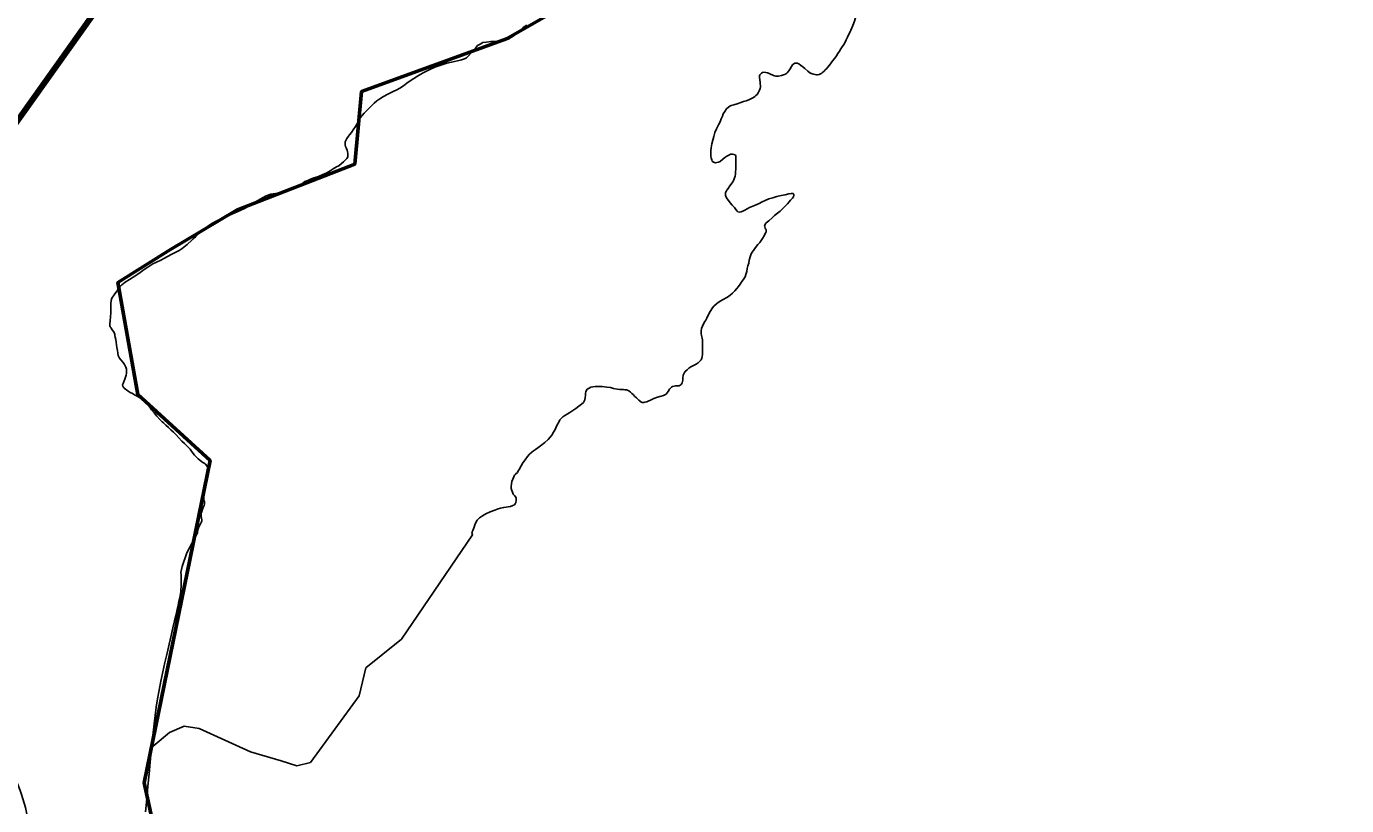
# Model space of a CAD drawing. Extents: x -1643653 to 4543381, y 1624270 to 13878484.
# Drawn here: x 709660 to 714916, y 8962026 to 8965129 of the extents above; entities that cross this region are included whole.
import ezdxf

# ---------------------------------------------------------------- set-up
doc = ezdxf.new("R2010")
doc.units = 0
doc.header["$LTSCALE"] = 200
for name, color, linetype, lineweight in [('24', 7, 'Continuous', 25), ('59', 7, 'Continuous', 53), ('60', 7, 'Continuous', 13), ('9', 7, 'Continuous', 90)]:
    doc.layers.add(name, color=color, linetype=linetype, lineweight=lineweight)

msp = doc.modelspace()

# ---------------------------------------------------------------- linework, layer by layer
at = {"layer": '24'}
for points in [[(711099.7, 8964859.2), (711120.7, 8964869.8), (711134.7, 8964876.2), (711147.4, 8964883.5), (711161, 8964892.7), (711174.5, 8964903), (711187.8, 8964912.1), (711202.9, 8964922.2), (711217, 8964931.3), (711230.3, 8964939.3), (711239.5, 8964943.7), (711247.4, 8964948.7), (711265.6, 8964957.7), (711286, 8964966.3), (711305.5, 8964973.4), (711334.1, 8964982.8), (711358.9, 8964988.4), (711381.9, 8964993.7), (711392.8, 8964996.2), (711403.7, 8965000), (711411.9, 8965003.8), (711419, 8965010.9), (711432, 8965024.8), (711439.7, 8965034.5), (711450.9, 8965046), (711456.2, 8965052.5), (711466, 8965058.7), (711477.8, 8965064.3), (711491.9, 8965066.9), (711508.5, 8965068.4), (711519.7, 8965068.4), (711532, 8965068.8), (711539, 8965068.8), (711545.8, 8965068.8), (711552.3, 8965069.7), (711564.4, 8965073), (711580.7, 8965080), (711598.1, 8965090.7), (711608.4, 8965097.7), (711619.6, 8965107.5), (711630.5, 8965116.6), (711636.6, 8965123.5), (711642.2, 8965128), (711652.5, 8965134.4)], [(712421.5, 8964748.8), (712426.5, 8964761.1), (712431.3, 8964771.9), (712434.6, 8964780.6), (712440.2, 8964790.3), (712447.7, 8964800.3), (712455, 8964807.6), (712460, 8964811.5), (712466.4, 8964814.6), (712475.8, 8964817), (712489.2, 8964821.2), (712503.7, 8964825.6), (712514.6, 8964829.5), (712524.9, 8964832.9), (712536.6, 8964836.8), (712547.2, 8964841.8), (712554.2, 8964846), (712560.1, 8964850.4), (712564, 8964853.5), (712568.7, 8964858.5), (712572.9, 8964864.1), (712575.7, 8964869.4), (712578.2, 8964875.8), (712581, 8964882.2), (712582.1, 8964887.8), (712582.1, 8964894.2), (712581.8, 8964899.4), (712580.7, 8964907.5), (712579.6, 8964916.1), (712579, 8964925.6), (712579, 8964931.7), (712580.2, 8964935.9), (712583.5, 8964940.6), (712587.1, 8964943.4), (712590.5, 8964945.7), (712596.1, 8964946.2), (712603.6, 8964945.7), (712610, 8964944.3), (712614.8, 8964942.3), (712619.8, 8964939.8), (712624.8, 8964937.3), (712628.9, 8964935.6), (712634.8, 8964933.4), (712643.5, 8964931.5), (712654.6, 8964931.5), (712665.8, 8964933.1), (712678, 8964937), (712685.3, 8964940.7), (712689.2, 8964944.3), (712694.8, 8964952.1), (712700.1, 8964960.4), (712705.4, 8964969.6), (712709.6, 8964975.5), (712715.7, 8964980), (712719, 8964982.2), (712724.1, 8964983), (712728.5, 8964983), (712732.4, 8964981.6), (712735.5, 8964979.4), (712742.2, 8964975.2), (712751.4, 8964968.5), (712759.2, 8964961.6), (712771.2, 8964950.7), (712778.7, 8964943.7), (712788.8, 8964939.7)], [(710000.6, 8963922), (709997.1, 8963929.1), (709994.4, 8963933.2), (709992.9, 8963937.1), (709992.3, 8963944.1), (709993.5, 8963956.8), (709995.3, 8963972.7), (709995.9, 8963988.3), (709997, 8964009.5), (709997, 8964025.7), (709997.6, 8964037.2), (710000.6, 8964046.7), (710009.7, 8964060.8), (710023.7, 8964079.6), (710032.8, 8964091.9), (710040.8, 8964100.5), (710053.5, 8964110.8), (710070.6, 8964121.1), (710085.3, 8964130), (710108.5, 8964144.7), (710128.6, 8964161.2), (710143.6, 8964170.3), (710163.7, 8964183.3), (710175.5, 8964189.5), (710198.5, 8964199.8), (710207.1, 8964204.8), (710239.1, 8964222.6), (710269, 8964236.8), (710280.8, 8964244.5), (710300.8, 8964260.7), (710318.8, 8964277.8), (710324.1, 8964282.8), (710334.9, 8964292.4), (710352.3, 8964308), (710365.6, 8964319.5), (710381.8, 8964332.8), (710398.6, 8964344), (710415.8, 8964353.7), (710432, 8964361.1), (710465.5, 8964376), (710498.9, 8964391), (710528.1, 8964404.3), (710549.6, 8964416.4), (710567.2, 8964426.9), (710581.1, 8964436), (710600.6, 8964447), (710615.1, 8964454.3), (710633.7, 8964461.1), (710652, 8964463.5), (710671.7, 8964467.6), (710688.3, 8964470.8), (710699.5, 8964474.7), (710713.8, 8964479.8), (710728.9, 8964486.9), (710742.8, 8964493.1), (710755.2, 8964500.7), (710762.2, 8964506.3), (710768.7, 8964511), (710780, 8964516), (710789.1, 8964519.9), (710804.5, 8964525.5), (710822.7, 8964530.8), (710837.2, 8964537.9), (710856, 8964546), (710870.1, 8964554), (710881.6, 8964561.9), (710894.9, 8964569.9), (710903.8, 8964573.7), (710914.7, 8964583.2), (710923, 8964589.9), (710931.2, 8964597.6), (710935.3, 8964602.9), (710939.2, 8964609.1), (710940.1, 8964615.3), (710940.2, 8964623.8), (710938.7, 8964629.9), (710936.9, 8964636.7), (710933.1, 8964645), (710930.7, 8964651.2), (710929.2, 8964656.8), (710928.9, 8964662.4), (710929.8, 8964669.2), (710931.9, 8964675.1), (710935.4, 8964682.7), (710941.9, 8964691.8), (710946.3, 8964697.5), (710953.8, 8964707.1), (710960.9, 8964717.7), (710970, 8964730.7), (710977.7, 8964744), (710983.9, 8964754.9), (710990.4, 8964766.4), (710997.2, 8964774.6), (711004.6, 8964783.2), (711020.6, 8964799.3), (711033.6, 8964812.3), (711045.1, 8964823.8), (711055.7, 8964832.3), (711067.5, 8964840.6), (711082.3, 8964849.4), (711099.7, 8964859.2)], [(712479.6, 8964525.8), (712481.6, 8964533.3), (712482.7, 8964541.1), (712483.2, 8964550.3), (712483.8, 8964560.5), (712484.4, 8964573.6), (712485, 8964582.2), (712485, 8964591.4), (712483.8, 8964606.2), (712483.8, 8964613.4), (712481.3, 8964617.1), (712476.6, 8964619.3), (712470.7, 8964620.7), (712463.8, 8964620.1), (712458.8, 8964618.2), (712448.8, 8964612.1), (712441, 8964607), (712432.3, 8964600.3), (712421.7, 8964591.7), (712415, 8964587.8), (712409.2, 8964587.2), (712402.8, 8964586.4), (712395.8, 8964588.6), (712390.5, 8964592.3), (712388.2, 8964598.1), (712386, 8964605.4), (712385.2, 8964611.2), (712385.5, 8964621.5), (712384.9, 8964634), (712386.1, 8964646), (712388.3, 8964661.9), (712392.7, 8964675.6), (712396.7, 8964690.6), (712401.4, 8964706.8), (712407.8, 8964721.5), (712415.9, 8964737.1), (712421.5, 8964748.8)], [(712600.3, 8964302.1), (712603.4, 8964308), (712604.8, 8964311.1), (712605.3, 8964314.4), (712604.8, 8964319.7), (712603.1, 8964323), (712600.9, 8964325.8), (712599.2, 8964330.3), (712598.7, 8964334.2), (712599.8, 8964337.5), (712601.4, 8964341.7), (712604.8, 8964346.2), (712609.8, 8964350.6), (712615.1, 8964355.3), (712628.8, 8964366.5), (712638.3, 8964375.4), (712650.5, 8964385.2), (712660.2, 8964393.8), (712668.8, 8964401), (712677.8, 8964410), (712689.8, 8964422.2), (712696.5, 8964430.3), (712701.5, 8964436.7), (712709.8, 8964445.6), (712713.5, 8964450.3), (712715.4, 8964457), (712715.4, 8964460.9), (712711.8, 8964463.2), (712705.1, 8964464), (712695.6, 8964462.3), (712680.3, 8964458.4), (712665.5, 8964456.2), (712648, 8964452.2), (712631.8, 8964446.9), (712615.9, 8964442.5), (712600.6, 8964435.8), (712589.1, 8964429.9), (712577.4, 8964424.3), (712558.7, 8964416), (712538.9, 8964407.9), (712520.6, 8964397.3), (712515, 8964394), (712505.5, 8964390.7), (712498, 8964389.8), (712492.4, 8964391.2), (712489.6, 8964393.4), (712484, 8964400.1), (712478.7, 8964408.2), (712470.1, 8964417.7), (712462, 8964426), (712455.8, 8964435.5), (712450.5, 8964442.2), (712446.1, 8964449.4), (712443.3, 8964455.6), (712443.3, 8964460.6), (712443.3, 8964465.3), (712443.9, 8964467.8), (712445.3, 8964471.7), (712448.9, 8964477), (712453.4, 8964484), (712460.3, 8964494.3), (712466.2, 8964501), (712472.6, 8964510.7), (712476.2, 8964517.7), (712479.6, 8964525.8)], [(712364.7, 8963959.7), (712369, 8963967.4), (712374, 8963979.4), (712382.1, 8963994.2), (712391.6, 8964008.1), (712397.2, 8964015.1), (712407.2, 8964023.7), (712414.7, 8964029.3), (712425.1, 8964036.3), (712431.6, 8964040.4), (712451.1, 8964051.2), (712462, 8964058.8), (712470.7, 8964066.8), (712480.2, 8964076.6), (712488.5, 8964085), (712495.5, 8964093.9), (712501.6, 8964102.5), (712505.9, 8964108.6), (712510.1, 8964115), (712516.8, 8964123.3), (712521.6, 8964132.2), (712524.6, 8964141.4), (712527.7, 8964153.4), (712529.9, 8964164.8), (712532.7, 8964175.4), (712535.5, 8964185.8), (712537.5, 8964198.3), (712541.4, 8964211.4), (712543.9, 8964218.9), (712548.1, 8964228.1), (712554.2, 8964237), (712562.9, 8964248.1), (712571.5, 8964260.7), (712579.4, 8964269), (712590, 8964284.1), (712596.7, 8964295.4), (712600.3, 8964302.1)], [(712058, 8963677.9), (712064.5, 8963673.2), (712070.9, 8963667.3), (712075.7, 8963662.8), (712082.7, 8963655.8), (712088.8, 8963649.4), (712097.8, 8963640.5), (712105.9, 8963634.6), (712111.7, 8963631.8), (712117.6, 8963631.5), (712122.6, 8963632.4), (712129.6, 8963634.1), (712136, 8963636.8), (712144.1, 8963640.2), (712158.2, 8963646.8), (712172.7, 8963652.3), (712186.9, 8963656.2), (712195.8, 8963659.8), (712206.7, 8963664.9), (712211.5, 8963669.6), (712214.5, 8963674.6), (712220.7, 8963684.6), (712224.3, 8963689.1), (712227.7, 8963692.2), (712232.4, 8963695.2), (712239.1, 8963696.6), (712244.4, 8963697.5), (712251.4, 8963697.7), (712258.6, 8963698.3), (712263.1, 8963700), (712266.7, 8963703.3), (712269.8, 8963706.4), (712271.2, 8963710.3), (712272, 8963714.7), (712272.9, 8963720.2), (712273.7, 8963729.4), (712275.1, 8963740.3), (712277.1, 8963746.2), (712279.9, 8963750.6), (712282.9, 8963754.2), (712290.2, 8963761.2), (712297.4, 8963767.6), (712305.2, 8963772.9), (712316.1, 8963778.5), (712326.2, 8963784.3), (712333.8, 8963789.8), (712340.5, 8963795.4), (712346.3, 8963800.7), (712349.4, 8963807.4), (712350.5, 8963814.6), (712351.3, 8963823), (712351.6, 8963830.8), (712351.9, 8963841.9), (712351.9, 8963855.3), (712351.9, 8963871.4), (712352.2, 8963880.8), (712350.5, 8963887.5), (712348, 8963898.4), (712346.6, 8963905.9), (712346.6, 8963916), (712348, 8963926.3), (712351.1, 8963935.2), (712355.8, 8963944.4), (712360.8, 8963953.3), (712364.7, 8963959.7)], [(710341.7, 8963112), (710341.4, 8963118.8), (710343.5, 8963128.8), (710347.6, 8963139.4), (710354.1, 8963151.2), (710357.1, 8963156.2), (710358.5, 8963160.6), (710358.8, 8963163.6), (710357.9, 8963170.6), (710356.5, 8963178), (710355.6, 8963184.5), (710356.2, 8963190.1), (710358, 8963196.8), (710361.5, 8963206.8), (710364.5, 8963213.6), (710368.3, 8963221.3), (710369.5, 8963228.1), (710368.6, 8963236.9), (710367.1, 8963241.9), (710366.8, 8963249.6), (710365.6, 8963268.8), (710365.6, 8963287.6), (710367.7, 8963303.5), (710370.7, 8963313.2), (710376.6, 8963324.4), (710380.1, 8963334.5), (710382.8, 8963345.1), (710383.7, 8963357.7), (710383.1, 8963367.8), (710381.6, 8963373.7), (710378.1, 8963379.6), (710373, 8963385.8), (710370.3, 8963388.6), (710365.3, 8963391.5), (710358.8, 8963395.4), (710350.6, 8963401.6), (710343.8, 8963407.5), (710335.8, 8963415.4), (710329.3, 8963421.3), (710320.2, 8963434), (710312.5, 8963445.2), (710306.3, 8963450.8), (710298, 8963459.9), (710289.9, 8963467.5), (710278.4, 8963477.9), (710266.9, 8963490.5), (710256.9, 8963502.3), (710245.7, 8963513.2), (710235.6, 8963523), (710225.9, 8963531.8), (710215.8, 8963541), (710206.1, 8963550.1), (710201.1, 8963553.9), (710191.5, 8963563.6), (710180, 8963576.6), (710168.8, 8963590.4), (710158.4, 8963602.8), (710151.4, 8963613.1), (710145.5, 8963621.1), (710133.7, 8963633.2), (710125.7, 8963640.2), (710118, 8963645.8), (710112, 8963649.9), (710101.7, 8963656.4), (710090.1, 8963662.2), (710082.8, 8963666.7), (710073.6, 8963671.1), (710065.1, 8963676.4), (710058.6, 8963681.4), (710055, 8963685), (710050, 8963688.5), (710045.3, 8963693.2), (710043.8, 8963697), (710043.2, 8963702.1), (710045, 8963707.7), (710049.1, 8963718), (710052.1, 8963724.8), (710054.4, 8963732.6), (710057.4, 8963740.3), (710059.2, 8963748), (710059.2, 8963757.1), (710058.6, 8963764.2), (710056.2, 8963771.8), (710050.3, 8963783.3), (710045, 8963790.7), (710036.4, 8963801.9), (710030.5, 8963808.3), (710027.8, 8963813.7), (710025.7, 8963818.7), (710024.6, 8963828.1), (710023.1, 8963838.4), (710020.4, 8963850.5), (710018.7, 8963860.5), (710017.8, 8963872.3), (710015.7, 8963882.9), (710013.9, 8963891.5), (710012.2, 8963898), (710012.1, 8963902.3), (710011.2, 8963906.7), (710007.7, 8963913.2), (710000.6, 8963922)], [(711773.5, 8963542.3), (711780.2, 8963553.4), (711784.1, 8963562.6), (711789.9, 8963568.8), (711796.1, 8963573.8), (711804.2, 8963579.6), (711812.8, 8963585.5), (711824, 8963592.2), (711835.1, 8963599.4), (711846.8, 8963608.1), (711858.8, 8963616.4), (711869.4, 8963624.5), (711877.5, 8963631.7), (711880.7, 8963636.7), (711883.2, 8963642.3), (711884.6, 8963651.2), (711885.4, 8963658.7), (711885.7, 8963667.4), (711887.9, 8963675.7), (711892.9, 8963684.1), (711900.2, 8963688.6), (711906.6, 8963692.2), (711915.5, 8963694.4), (711925, 8963695), (711931.7, 8963695.2), (711952.6, 8963694.9), (711970.4, 8963693), (711985.2, 8963690.5), (711997.8, 8963687.1), (712012, 8963684.9), (712022.3, 8963683.2), (712027.3, 8963683), (712036.8, 8963682.7), (712042.7, 8963682.1), (712049.4, 8963682.1), (712053.3, 8963681), (712058, 8963677.9)], [(711435.9, 8963104.2), (711433.8, 8963114), (711437.7, 8963122.1), (711442.2, 8963135.5), (711445.2, 8963144.7), (711449.4, 8963153.9), (711455, 8963162.8), (711463.9, 8963172), (711476.2, 8963180.1), (711489.3, 8963188.1), (711506.3, 8963195.7), (711525, 8963202.6), (711538.8, 8963207.9), (711547.8, 8963210.4), (711560.6, 8963213.7), (711586.8, 8963217.9), (711596.9, 8963220.7), (711603, 8963224.1), (711606.4, 8963228.5), (711608.3, 8963233.8), (711609.7, 8963240.8), (711610.3, 8963246.9), (711609.4, 8963251.6), (711606.9, 8963256.4), (711602.7, 8963261.7), (711598.6, 8963267), (711595.8, 8963273.7), (711592.7, 8963281.1), (711590.5, 8963288.3), (711589.9, 8963297.2), (711591.3, 8963307), (711593, 8963316.8), (711596.3, 8963326.2), (711600.5, 8963335.1), (711603.6, 8963342.4), (711607.8, 8963346.6), (711614.7, 8963353.3), (711618.1, 8963358.8), (711622, 8963364.9), (711630.1, 8963379.4), (711637.1, 8963391.1), (711645.7, 8963403.6), (711654.7, 8963415.9), (711663, 8963425.6), (711671.7, 8963433.4), (711679.2, 8963439.3), (711687.3, 8963444.9), (711695.8, 8963451.5), (711707, 8963459.3), (711723.4, 8963472.1), (711737.1, 8963483.5), (711745.2, 8963492.7), (711751.9, 8963501.6), (711758.6, 8963513.6), (711763.3, 8963521.1), (711768.1, 8963530.1), (711773.5, 8963542.3)], [(710164.8, 8962317.2), (710168.7, 8962351.7), (710172.8, 8962385.1), (710177.5, 8962418), (710182.7, 8962451.3), (710188.8, 8962485.8), (710195.8, 8962521.8), (710203.5, 8962558.9), (710211.7, 8962596.3), (710220, 8962633.4), (710228.3, 8962669.3), (710236.4, 8962703.3), (710243.8, 8962734.7), (710250.5, 8962762.6), (710256.1, 8962786.7), (710260.8, 8962807), (710264.6, 8962824.2), (710267.7, 8962838.7), (710270.1, 8962851), (710271.9, 8962861.6), (710273.3, 8962870.9), (710274.4, 8962879.4), (710275.3, 8962887.5), (710275.9, 8962895.5), (710276.3, 8962903.4), (710276.6, 8962911.3), (710276.6, 8962919.3), (710276.5, 8962927.5), (710276.2, 8962936), (710275.8, 8962945), (710275.2, 8962954.4), (710280.1, 8962978.4), (710299.5, 8963033.2), (710341.7, 8963112)], [(710674.9, 8962204.1), (710737.2, 8962184.8), (710790.9, 8962198.1), (710985, 8962463.8), (711011.2, 8962574.6), (711153.5, 8962689.4), (711435.9, 8963104.2)], [(710164.4, 8962263.4), (710229.5, 8962317.3), (710287.9, 8962342), (710347.9, 8962333.1)], [(710347.9, 8962333.1), (710553, 8962240.9), (710674.9, 8962204.1)], [(710135, 8962001.2), (710139.5, 8962052.7), (710144.1, 8962103.7), (710148.7, 8962152.9), (710153.1, 8962199.2), (710157.2, 8962241.7), (710161, 8962280.7), (710164.8, 8962317.2)]]:
    msp.add_lwpolyline(points, dxfattribs=at)
for points in [[(712788.8, 8964939.7), (712810, 8964936.4), (712849.2, 8964965.8), (712942.3, 8965114.4), (712988, 8965263.1), (713022.3, 8965413.3), (713069.7, 8965512.9), (713157.9, 8965633.8), (713246.1, 8965715.4), (713280.3, 8965792.2), (713237.9, 8965855.9), (713229.7, 8965902.9), (713239.5, 8965932.3), (713254.2, 8965947.1), (713278.7, 8965940.5), (713308.1, 8965930.7), (713347.3, 8965937.3), (713384.8, 8965963.4), (713415.9, 8965999.3), (713425.7, 8966043.5), (713442, 8966081), (713468.1, 8966087.6), (713484.5, 8966095.8), (713482.8, 8966135), (713497.5, 8966192.2), (713549.8, 8966334.3), (713585.7, 8966420.9), (713746.6, 8966711.8), (713820.1, 8966850.6), (713901.8, 8966907.8), (713934.4, 8966981.3), (713967.1, 8967103.9), (714024.2, 8967177.4)], [(710131.8, 8961656.3), (710038.2, 8961644.6), (709952.5, 8961734.3), (709819.9, 8961831.8), (709687.4, 8961917.5), (709656.2, 8962018.9), (709609.4, 8962151.4), (709543.1, 8962295.7), (709476.8, 8962369.8), (709379.4, 8962377.6), (709293.6, 8962323), (709126, 8962209.9), (708970, 8962096.9), (708782.9, 8962007.2), (708568.5, 8961929.2), (708381.3, 8961917.5), (708221.5, 8961987.7), (708096.8, 8962093), (707991.5, 8962217.7), (707749.8, 8962326.9), (707512, 8962326.9), (707301.5, 8962284), (707215.7, 8962330.8), (707145.5, 8962459.4), (707075.3, 8962576.4), (706915.5, 8962654.3), (706724.5, 8962763.5), (706475, 8962868.8), (706285.5, 8962993.6), (706252.3, 8963024.5), (706110.5, 8963180), (706048.8, 8963234.9), (705965.3, 8963310.3), (705863.5, 8963374.4), (705840.7, 8963390.4), (705796.9, 8963407.8)]]:
    msp.add_spline(points, degree=3, dxfattribs=at)
at = {"layer": '59'}
for points in [[(710260.5, 8961513.2), (710129.5, 8962116.3), (710391.6, 8963401.1), (710103.3, 8963663.3), (710024.7, 8964109.1), (710234.3, 8964240.2), (710496.4, 8964397.5), (710968.1, 8964581.1), (710994.3, 8964869.5), (711570.9, 8965079.3), (711754.3, 8965184.2), (711754.3, 8965525), (711990.2, 8965813.5), (712252.3, 8966101.9), (712252.3, 8966285.4), (711990.2, 8966469), (712016.4, 8966757.4), (712147.5, 8966967.2), (712016.4, 8967255.6), (712133.2, 8967582.6)], [(712133.2, 8967582.6), (712016.4, 8967255.6), (712147.5, 8966967.2), (712016.4, 8966757.4), (711990.2, 8966469), (712252.3, 8966285.4), (712252.3, 8966101.9), (711990.2, 8965813.5), (711754.3, 8965525), (711754.3, 8965184.2), (711570.9, 8965079.3), (710994.3, 8964869.5), (710968.1, 8964581.1), (710496.4, 8964397.5), (710234.3, 8964240.2), (710024.7, 8964109.1), (710103.3, 8963663.3), (710391.6, 8963401.1), (710129.5, 8962116.3), (710260.5, 8961513.2)]]:
    msp.add_lwpolyline(points, dxfattribs=at)
at = {"layer": '60', "lineweight": 25}
msp.add_spline([(814781, 9009175.5), (814787.2, 9009173.4), (814796.9, 9009173.4), (814799.4, 9009172.4), (814805.1, 9009174.5), (814805.6, 9009176.5), (814811.7, 9009179.5), (814811.7, 9009179.5), (814801.5, 9009181), (814790.7, 9009181.5), (814784.1, 9009183.1), (814777.4, 9009185.1), (814778.4, 9009175.5)], degree=3, dxfattribs=at)
at = {"layer": '9'}
msp.add_lwpolyline([(691582, 8951218.7), (697371.2, 8956056), (705081.2, 8958366.8), (713138.6, 8969695)], dxfattribs=at)

doc.saveas('drawing.dxf')
